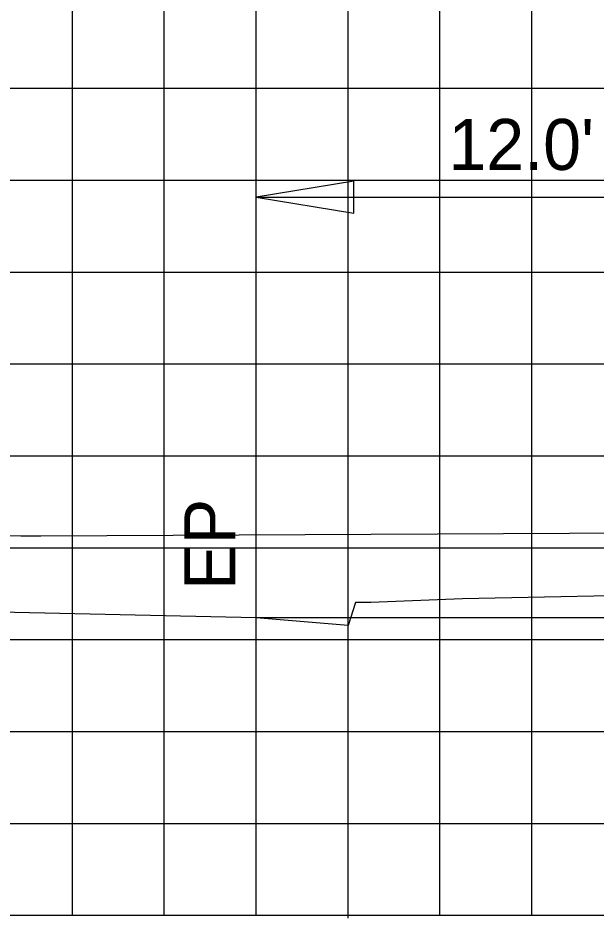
# Model space of a CAD drawing. Extents: x 2193008 to 2198143, y 1236112 to 1237864.
# Drawn here: x 2197367.52 to 2197380.11, y 1237163.05 to 1237182.64 of the extents above; entities that cross this region are included whole.
import ezdxf

# ---------------------------------------------------------------- set-up
doc = ezdxf.new("R2010")
doc.units = 0
for name, color, linetype in [('3', 7, 'Continuous'), ('60', 7, 'Continuous'), ('GSDIMS', 7, 'Continuous'), ('Level 55', 7, 'Continuous'), ('Level 61', 7, 'Continuous'), ('M-ROADS', 7, 'Continuous')]:
    doc.layers.add(name, color=color, linetype=linetype)

msp = doc.modelspace()

# ---------------------------------------------------------------- linework, layer by layer
at = {"layer": '3'}
msp.add_line((2197372.707, 1237169.58), (2197372.707, 1237179.084), dxfattribs=at)
at = {"layer": '60'}
for p, q in [((2197284.707, 1237163.106), (2197414.707, 1237163.106)), ((2197374.707, 1237163.046), (2197374.707, 1237163.106))]:
    msp.add_line(p, q, dxfattribs=at)
msp.add_lwpolyline([(2197387.149, 1237171.449), (2197383.203, 1237170.134), (2197382.203, 1237170.094), (2197377.203, 1237169.994), (2197375.203, 1237169.914), (2197374.873, 1237169.914), (2197374.707, 1237169.414), (2197372.707, 1237169.58), (2197322.707, 1237170.68)], dxfattribs=at)
at = {"layer": 'GSDIMS'}
msp.add_line((2197382.291, 1237169.58), (2197372.707, 1237169.58), dxfattribs=at)
msp.add_lwpolyline([(2197372.707, 1237178.737), (2197374.835, 1237178.39), (2197374.835, 1237179.084)], close=True, dxfattribs=at)
at = {"layer": 'Level 61'}
msp.add_line((2197372.707, 1237178.737), (2197384.707, 1237178.737), dxfattribs=at)
at = {"layer": 'M-ROADS'}
for p, q in [((2197368.707, 1237163.106), (2197368.707, 1237223.106)), ((2197370.707, 1237163.106), (2197370.707, 1237223.106)), ((2197372.707, 1237163.106), (2197372.707, 1237223.106)), ((2197374.707, 1237163.106), (2197374.707, 1237223.106)), ((2197376.707, 1237163.106), (2197376.707, 1237223.106)), ((2197378.707, 1237163.106), (2197378.707, 1237223.106)), ((2197284.707, 1237181.106), (2197414.707, 1237181.106)), ((2197284.707, 1237179.106), (2197414.707, 1237179.106)), ((2197284.707, 1237177.106), (2197414.707, 1237177.106)), ((2197284.707, 1237175.106), (2197414.707, 1237175.106)), ((2197284.707, 1237173.106), (2197414.707, 1237173.106)), ((2197284.707, 1237171.106), (2197414.707, 1237171.106)), ((2197284.707, 1237169.106), (2197414.707, 1237169.106)), ((2197284.707, 1237167.106), (2197414.707, 1237167.106)), ((2197284.707, 1237165.106), (2197414.707, 1237165.106)), ((2197284.707, 1237163.106), (2197414.707, 1237163.106))]:
    msp.add_line(p, q, dxfattribs=at)
msp.add_lwpolyline([(2197398.789, 1237171.503), (2197386.842, 1237171.448), (2197386.212, 1237171.448), (2197386.2, 1237171.448), (2197385.677, 1237171.447), (2197385.512, 1237171.447), (2197385.104, 1237171.444), (2197385.069, 1237171.444), (2197383.846, 1237171.44), (2197368.02, 1237171.361), (2197367.8, 1237171.361), (2197367.579, 1237171.361), (2197355.765, 1237171.376)], dxfattribs=at)

# ---------------------------------------------------------------- texts
at = {"layer": 'Level 55'}
msp.add_text("12.0'", height=1.1105, dxfattribs=at).set_placement((2197376.891, 1237179.329))
msp.add_text('EP', height=1.1105, rotation=90, dxfattribs=at).set_placement((2197372.254, 1237170.189))

doc.saveas('drawing.dxf')
